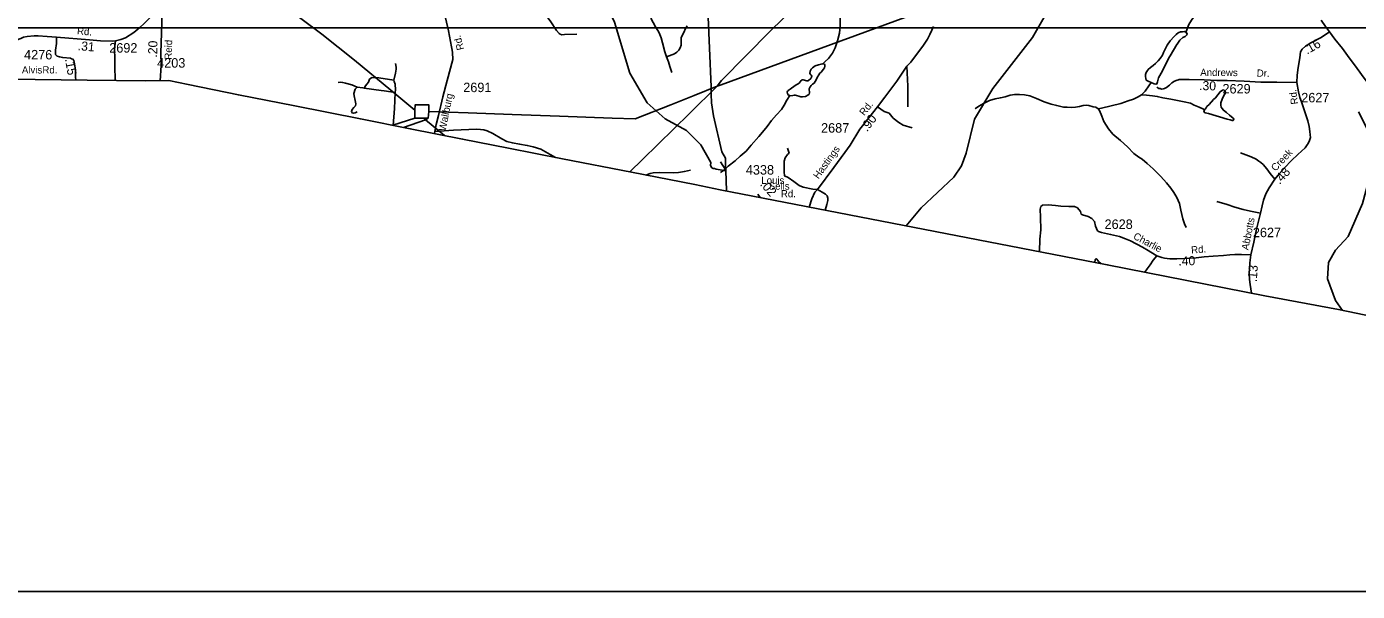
# Model space of a CAD drawing. Extents: x 1547597 to 1699558, y 810033 to 920809.
# Drawn here: x 1658248 to 1675799, y 823878 to 831321 of the extents above; entities that cross this region are included whole.
import ezdxf

# ---------------------------------------------------------------- set-up
doc = ezdxf.new("R2010")
doc.units = 0
for name, color, linetype in [('Exist Boundary Political CountyLine', 7, 'Continuous'), ('Exist Hydrographic Creek Single Shore', 7, 'Continuous'), ('Exist Hydrographic Misc Water Feature', 7, 'Continuous'), ('Exist Road Non-System Type 51', 7, 'Continuous'), ('Exist Road Secondary Mileage Hundredths English Label', 7, 'Continuous'), ('Exist Road Secondary Type 51 Attributed', 7, 'Continuous'), ('Exist Road Secondary Type 51 Label', 7, 'Continuous'), ('Exist Road Secondary Type 51 Number Label', 7, 'Continuous'), ('Exist Utilities Electrical Transmission Line', 7, 'Continuous'), ('Map Preparation Inset Cut Line', 7, 'Continuous')]:
    doc.layers.add(name, color=color, linetype=linetype)

msp = doc.modelspace()

# ---------------------------------------------------------------- linework, layer by layer
at = {"layer": 'Exist Boundary Political CountyLine'}
msp.add_lwpolyline([(1658017, 830628), (1659046, 830615), (1659822, 830605), (1660126, 830611), (1660379, 830558), (1661042, 830421), (1661784, 830278), (1662651, 830104), (1663309, 829975), (1663999, 829839), (1664605, 829719), (1665318, 829579), (1666227, 829402), (1667061, 829239), (1667397, 829171), (1672500, 828182), (1674580, 827775), (1675551, 827592), (1676249, 827450)], dxfattribs=at)
at = {"layer": 'Exist Hydrographic Creek Single Shore'}
for p, q in [((1667469, 829428), (1667400, 829541)), ((1667481, 829161), (1667471, 829419))]:
    msp.add_line(p, q, dxfattribs=at)
for points in [[(1667281, 830319), (1667275, 830429), (1667277, 830530), (1667231, 831549), (1667061, 832025), (1666989, 832237), (1666938, 832887), (1666829, 833226), (1666673, 833713), (1666238, 834303), (1666140, 834479), (1666060, 834707), (1665912, 834884), (1665790, 835169), (1665760, 835436), (1665822, 835743), (1665799, 835911), (1665628, 836230)], [(1667471, 829419), (1667395, 829434), (1667341, 829441), (1667319, 829452), (1667304, 829452), (1667285, 829462), (1667266, 829492), (1667273, 829532), (1667142, 829765), (1666953, 829953), (1666671, 830106), (1666432, 830318), (1666203, 830710), (1666003, 831380), (1665776, 831867), (1665538, 832220), (1665340, 832431), (1665175, 832549), (1664943, 832679), (1664271, 832902), (1664105, 833004)], [(1667471, 829419), (1667467, 829492), (1667464, 829588), (1667419, 829672), (1667308, 830145), (1667281, 830319)], [(1675605, 827581), (1675512, 827711), (1675406, 827995), (1675417, 828212), (1675511, 828377), (1675679, 828557), (1675867, 828990), (1676015, 829545), (1676008, 829729), (1675936, 829957), (1675813, 830199)]]:
    msp.add_lwpolyline(points, dxfattribs=at)
at = {"layer": 'Exist Hydrographic Misc Water Feature'}
for p, q in [((1668748, 830833), (1668745, 830830)), ((1670760, 830240), (1670763, 830242))]:
    msp.add_line(p, q, dxfattribs=at)
for points in [[(1668931, 832585), (1668926, 832457), (1668921, 832401), (1668908, 832335), (1668901, 832273), (1668902, 832193), (1668911, 832079), (1668925, 831987), (1668946, 831870), (1668966, 831724), (1668968, 831614), (1668972, 831494), (1668980, 831428), (1668978, 831328), (1668971, 831236), (1668941, 831136), (1668912, 831040), (1668875, 830971), (1668826, 830902), (1668782, 830862), (1668748, 830833)], [(1674426, 831708), (1674392, 831722), (1674323, 831739), (1674235, 831764), (1674145, 831778), (1674065, 831782), (1673987, 831769), (1673933, 831747), (1673894, 831715), (1673866, 831683), (1673841, 831657), (1673728, 831551), (1673655, 831470), (1673612, 831407), (1673577, 831348), (1673554, 831292), (1673539, 831244)], [(1669848, 828696), (1670048, 828935), (1670476, 829339), (1670578, 829488), (1670638, 829654), (1670751, 830102), (1670990, 830507), (1671514, 831179), (1671684, 831478)], [(1673078, 830586), (1673038, 830603), (1673015, 830617), (1673009, 830637), (1673005, 830665), (1673007, 830690), (1673014, 830717), (1673040, 830755), (1673073, 830783), (1673107, 830810), (1673138, 830837), (1673172, 830871), (1673200, 830902), (1673227, 830944), (1673242, 830980), (1673291, 831079), (1673330, 831133), (1673383, 831190), (1673411, 831217), (1673437, 831239), (1673465, 831251), (1673492, 831254), (1673516, 831256), (1673535, 831248), (1673539, 831244)], [(1673539, 831244), (1673549, 831236), (1673553, 831223), (1673549, 831214), (1673529, 831192), (1673498, 831176), (1673458, 831141), (1673423, 831091), (1673419, 831086), (1673331, 830937), (1673313, 830911), (1673313, 830905), (1673294, 830877), (1673261, 830802), (1673212, 830708), (1673177, 830647), (1673162, 830595), (1673160, 830581), (1673155, 830569), (1673142, 830565), (1673118, 830569), (1673078, 830586)], [(1668315, 830412), (1668309, 830413), (1668291, 830421), (1668282, 830438), (1668280, 830457), (1668285, 830469), (1668294, 830479), (1668320, 830498), (1668385, 830544), (1668436, 830577), (1668464, 830610), (1668474, 830621), (1668488, 830621), (1668538, 830606), (1668550, 830606), (1668562, 830612), (1668589, 830639), (1668601, 830657), (1668605, 830669), (1668599, 830677), (1668589, 830685), (1668577, 830705), (1668584, 830735), (1668597, 830761), (1668615, 830779), (1668650, 830803), (1668691, 830816), (1668727, 830827), (1668745, 830830)], [(1668748, 830833), (1668765, 830828), (1668771, 830827), (1668777, 830818), (1668777, 830800), (1668772, 830777), (1668760, 830759), (1668726, 830723), (1668711, 830707), (1668697, 830684), (1668675, 830650), (1668660, 830618), (1668634, 830578), (1668611, 830561), (1668595, 830547), (1668581, 830529), (1668569, 830503), (1668568, 830484), (1668574, 830465), (1668573, 830450), (1668567, 830432), (1668553, 830417), (1668521, 830402), (1668483, 830398), (1668458, 830397), (1668433, 830403), (1668403, 830414), (1668385, 830420), (1668372, 830418), (1668355, 830414), (1668319, 830411), (1668315, 830412)], [(1673078, 830586), (1673047, 830539), (1673000, 830469), (1672966, 830434), (1672952, 830424)], [(1668315, 830412), (1668276, 830352), (1668238, 830288), (1668203, 830227), (1668140, 830159), (1668074, 830082), (1668017, 830007), (1667954, 829930), (1667906, 829871), (1667806, 829760), (1667737, 829679), (1667660, 829612), (1667591, 829551), (1667502, 829480), (1667443, 829429), (1667425, 829415), (1667399, 829399)], [(1672380, 830240), (1672349, 830261), (1672315, 830265), (1672257, 830280), (1672221, 830285), (1672183, 830281), (1672135, 830270), (1672081, 830260), (1672029, 830255), (1671973, 830260), (1671925, 830261), (1671835, 830280), (1671763, 830299), (1671670, 830330), (1671568, 830374), (1671481, 830409), (1671409, 830423), (1671345, 830427), (1671281, 830428), (1671219, 830417), (1671153, 830396), (1671092, 830385), (1671024, 830370), (1670946, 830347), (1670877, 830314), (1670807, 830271), (1670763, 830242)], [(1672952, 830424), (1672909, 830396), (1672847, 830364), (1672777, 830342), (1672678, 830310), (1672423, 830248), (1672380, 830240)], [(1673785, 830226), (1673760, 830236), (1673714, 830259), (1673646, 830288), (1673597, 830311), (1673513, 830331), (1673425, 830349), (1673339, 830364), (1673235, 830382), (1673160, 830401), (1673098, 830410), (1673016, 830419), (1672952, 830424)], [(1673785, 830226), (1673781, 830222), (1673775, 830208), (1673780, 830194), (1673793, 830185), (1673835, 830177), (1674082, 830103), (1674120, 830093), (1674133, 830087), (1674148, 830082), (1674156, 830082), (1674162, 830086), (1674166, 830094), (1674170, 830102), (1674160, 830116), (1674113, 830155), (1674075, 830188), (1674033, 830220), (1674016, 830242), (1674004, 830261), (1673999, 830287), (1673999, 830319), (1674014, 830365), (1674032, 830406), (1674047, 830426), (1674055, 830442), (1674059, 830458), (1674053, 830474), (1674047, 830480), (1674037, 830488), (1674019, 830484), (1673989, 830463), (1673928, 830384), (1673903, 830360), (1673844, 830297), (1673816, 830268), (1673804, 830250), (1673794, 830235), (1673785, 830226)], [(1673542, 828675), (1673519, 828723), (1673497, 828790), (1673473, 828903), (1673452, 828988), (1673417, 829069), (1673380, 829133), (1673341, 829192), (1673282, 829264), (1673209, 829345), (1673104, 829445), (1673027, 829517), (1672962, 829575), (1672916, 829600), (1672851, 829649), (1672766, 829736), (1672675, 829820), (1672572, 829905), (1672516, 829976), (1672457, 830069), (1672428, 830142), (1672400, 830216), (1672380, 830240)], [(1672414, 828198), (1672385, 828227), (1672375, 828240), (1672365, 828255), (1672359, 828260), (1672351, 828260), (1672346, 828258), (1672343, 828252), (1672336, 828214)]]:
    msp.add_lwpolyline(points, dxfattribs=at)
at = {"layer": 'Exist Road Non-System Type 51'}
for points in [[(1663750, 831595), (1664031, 831589), (1664353, 831581), (1664666, 831575), (1664990, 831574), (1665016, 831567), (1665034, 831555), (1665056, 831531), (1665160, 831386), (1665236, 831272), (1665272, 831230), (1665286, 831220), (1665306, 831215), (1665342, 831216), (1665506, 831223)], [(1666544, 831320), (1666575, 831270), (1666591, 831240), (1666616, 831173), (1666635, 831110), (1666666, 830990), (1666688, 830925)], [(1666688, 830925), (1666794, 830965), (1666824, 830983), (1666850, 831011), (1666867, 831041), (1666879, 831075), (1666882, 831115), (1666881, 831167), (1666883, 831178), (1666915, 831246), (1666939, 831296), (1666962, 831332)], [(1659421, 831133), (1659413, 831068), (1659407, 831008), (1659411, 830918), (1659413, 830805), (1659417, 830610)], [(1666688, 830925), (1666713, 830858), (1666733, 830796), (1666758, 830715)], [(1663092, 830617), (1663112, 830710), (1663122, 830760), (1663122, 830786), (1663112, 830834)], [(1669857, 830800), (1669871, 830535), (1669872, 830360), (1669870, 830266)], [(1662607, 830524), (1662537, 830555), (1662453, 830577), (1662417, 830583), (1662387, 830589), (1662357, 830585)], [(1662607, 830524), (1662582, 830497), (1662566, 830439), (1662570, 830408), (1662582, 830346), (1662590, 830302), (1662584, 830276), (1662564, 830254), (1662541, 830228), (1662531, 830203), (1662541, 830185), (1662558, 830179), (1662582, 830185), (1662608, 830197)], [(1662698, 830512), (1662681, 830514), (1662607, 830524)], [(1663092, 830617), (1662895, 830645), (1662805, 830653), (1662789, 830643), (1662772, 830627), (1662756, 830591), (1662736, 830563), (1662716, 830539), (1662698, 830512)], [(1663109, 830454), (1663114, 830489), (1663110, 830565), (1663094, 830597), (1663092, 830617)], [(1673441, 830621), (1673424, 830617), (1673386, 830601), (1673354, 830579), (1673322, 830551), (1673282, 830521), (1673256, 830508), (1673238, 830500), (1673216, 830498), (1673200, 830504), (1673182, 830508), (1673156, 830524)], [(1663109, 830454), (1662964, 830476), (1662924, 830480), (1662698, 830512)], [(1663081, 830020), (1663099, 830241), (1663109, 830454)], [(1669471, 830265), (1669560, 830202), (1669623, 830181), (1669677, 830116), (1669753, 830057), (1669811, 830022), (1669926, 829988)], [(1663632, 829939), (1663878, 829955), (1664180, 829969), (1664236, 829967), (1664278, 829961), (1664322, 829949), (1664397, 829913), (1664514, 829844), (1664582, 829808), (1664655, 829788), (1664749, 829774), (1664851, 829756), (1664930, 829737), (1665030, 829705), (1665153, 829637), (1665225, 829598)], [(1668679, 829175), (1668619, 829180), (1668492, 829204), (1668436, 829228), (1668367, 829280), (1668290, 829333), (1668246, 829353), (1668241, 829407), (1668241, 829550), (1668254, 829594), (1668282, 829635), (1668304, 829654), (1668285, 829719)], [(1674256, 829659), (1674399, 829606), (1674465, 829575), (1674500, 829550), (1674528, 829532), (1674555, 829503), (1674604, 829446), (1674647, 829385), (1674711, 829313)], [(1666416, 829365), (1666471, 829386), (1666510, 829394), (1666598, 829399), (1666775, 829393), (1666844, 829397), (1666924, 829414), (1667006, 829430)], [(1668679, 829175), (1668739, 829141), (1668786, 829112), (1668808, 829091), (1668817, 829059), (1668814, 829031), (1668804, 828975), (1668779, 828902)], [(1672371, 828630), (1672344, 828691), (1672333, 828754), (1672295, 828792), (1672248, 828818), (1672175, 828839), (1672156, 828851), (1672147, 828884), (1672107, 828931), (1672069, 828952), (1671996, 828952), (1671890, 828955), (1671819, 828964), (1671720, 828971), (1671647, 828969), (1671624, 828950), (1671617, 828917), (1671619, 828811), (1671624, 828644), (1671612, 828521), (1671605, 828358)], [(1673945, 829017), (1674084, 828978), (1674184, 828942), (1674295, 828912), (1674391, 828890), (1674523, 828864)], [(1673153, 828302), (1673106, 828243), (1673067, 828183), (1673026, 828129), (1672995, 828085)]]:
    msp.add_lwpolyline(points, dxfattribs=at)
at = {"layer": 'Exist Road Secondary Type 51 Attributed'}
msp.add_line((1667923, 829069), (1667891, 829115), dxfattribs=at)
for points in [[(1658644, 831181), (1659076, 831148), (1659223, 831136), (1659383, 831129), (1659421, 831133), (1659493, 831151), (1659553, 831175), (1659662, 831245), (1659740, 831309), (1659798, 831364), (1659855, 831418), (1659923, 831494), (1659983, 831578), (1660030, 831667)], [(1660030, 831667), (1660030, 831369), (1660020, 830975), (1660024, 830808), (1660011, 830609)], [(1663629, 829913), (1663632, 829939), (1663650, 830032), (1663680, 830151), (1663737, 830397), (1663794, 830610), (1663869, 830890), (1663863, 830980), (1663859, 831010), (1663850, 831056), (1663811, 831265), (1663772, 831439)], [(1666481, 831431), (1666544, 831320)], [(1675430, 831251), (1675381, 831325), (1675322, 831406)], [(1670209, 831324), (1670188, 831276), (1670161, 831217), (1670131, 831156), (1670068, 831065), (1669973, 830937), (1669912, 830853), (1669857, 830800), (1669724, 830601), (1669568, 830392), (1669471, 830265), (1669355, 830120), (1669237, 829968), (1669108, 829757), (1669039, 829663), (1668895, 829463), (1668679, 829175), (1668645, 829141), (1668603, 829051), (1668571, 828943)], [(1675430, 831251), (1675323, 831177), (1675186, 831109), (1675135, 831078), (1675115, 831063), (1675069, 831026), (1675050, 830988), (1675039, 830911), (1675020, 830783), (1675005, 830680), (1675002, 830587)], [(1676944, 829263), (1676851, 829356), (1676780, 829440), (1676699, 829554), (1676617, 829663), (1676547, 829758), (1676492, 829835), (1676449, 829886), (1676302, 830086), (1676146, 830293), (1676003, 830492), (1675890, 830644), (1675798, 830769), (1675671, 830942), (1675602, 831032), (1675503, 831157), (1675430, 831251)], [(1657161, 830640), (1657259, 830709), (1657335, 830763), (1657459, 830840), (1657572, 830900), (1657707, 830962), (1657873, 831036), (1658022, 831106), (1658110, 831143), (1658170, 831167), (1658207, 831181), (1658257, 831191), (1658346, 831198), (1658401, 831199), (1658518, 831193), (1658644, 831181)], [(1658644, 831181), (1658644, 831098), (1658628, 831010), (1658628, 830968), (1658630, 830955), (1658637, 830944), (1658650, 830932), (1658680, 830922), (1658725, 830913), (1658825, 830905), (1658842, 830899), (1658859, 830893), (1658869, 830876), (1658879, 830829), (1658891, 830754), (1658895, 830659), (1658899, 830617)], [(1675002, 830587), (1674738, 830590), (1674527, 830590), (1674307, 830602), (1674083, 830611), (1673944, 830613), (1673779, 830618), (1673582, 830626), (1673507, 830625), (1673448, 830623), (1673441, 830621)], [(1675002, 830587), (1675022, 830460), (1675042, 830386), (1675061, 830330), (1675087, 830252), (1675118, 830158), (1675144, 830080), (1675164, 830005), (1675171, 829938), (1675175, 829895), (1675179, 829859), (1675169, 829819), (1675151, 829783), (1675137, 829762), (1675109, 829725), (1675062, 829682), (1675014, 829634), (1674930, 829558), (1674837, 829461), (1674771, 829387), (1674711, 829313), (1674634, 829197), (1674592, 829117), (1674562, 829032), (1674545, 828959), (1674523, 828864), (1674468, 828652), (1674433, 828480), (1674395, 828313)], [(1674395, 828313), (1674271, 828318), (1674182, 828318), (1674117, 828314), (1674032, 828305), (1673898, 828297), (1673780, 828285), (1673674, 828276), (1673520, 828265), (1673418, 828262), (1673325, 828262), (1673257, 828270), (1673222, 828280), (1673153, 828302), (1673134, 828315), (1673041, 828369), (1672966, 828415), (1672808, 828498), (1672742, 828525), (1672663, 828557), (1672545, 828583), (1672424, 828608), (1672384, 828623), (1672371, 828630)], [(1674395, 828313), (1674383, 828210), (1674376, 828130), (1674374, 828070), (1674376, 827989), (1674386, 827923), (1674405, 827809)]]:
    msp.add_lwpolyline(points, dxfattribs=at)
at = {"layer": 'Exist Utilities Electrical Transmission Line'}
for p, q in [((1663370, 830116), (1663370, 830222)), ((1663553, 830201), (1663546, 830113)), ((1663370, 830116), (1663077, 830021)), ((1663220, 829993), (1663508, 830094)), ((1663486, 830114), (1663370, 830116)), ((1663546, 830113), (1663486, 830114)), ((1663508, 830094), (1663486, 830114)), ((1663508, 830094), (1663546, 830113)), ((1663759, 829886), (1663508, 830094))]:
    msp.add_line(p, q, dxfattribs=at)
for points in [[(1667357, 830536), (1667410, 830555), (1673969, 832963), (1681130, 834361), (1691741, 840507), (1692051, 840498)], [(1663370, 830222), (1663053, 830482), (1662573, 830880), (1662141, 831224), (1661866, 831427), (1661611, 831598), (1661283, 831911), (1660793, 832359), (1660136, 832915), (1659515, 833431), (1659025, 833844), (1658465, 834317), (1657811, 834851), (1657204, 835353), (1656409, 836014), (1656088, 836268)], [(1667357, 830536), (1667411, 830610), (1668060, 831267), (1668380, 831579)], [(1663553, 830201), (1664071, 830183), (1664652, 830163), (1665277, 830141), (1665973, 830114), (1666276, 830104), (1666746, 830292), (1667052, 830414), (1667357, 830536)], [(1667357, 830536), (1666991, 830177), (1666369, 829571), (1666202, 829407)], [(1663370, 830222), (1663371, 830290), (1663551, 830291), (1663553, 830201)]]:
    msp.add_lwpolyline(points, dxfattribs=at)
at = {"layer": 'Map Preparation Inset Cut Line'}
for points in [[(1694129, 831307), (1633724, 831307), (1633724, 874749), (1694129, 874749)], [(1641329, 831307), (1694129, 831307), (1694129, 823878), (1641329, 823878)]]:
    msp.add_lwpolyline(points, close=True, dxfattribs=at)

# ---------------------------------------------------------------- texts
at = {"layer": 'Exist Road Secondary Mileage Hundredths English Label'}
for s, rotation, p in [('.31', 355.0775, (1658919, 831012)), ('.20', 88.5158, (1659969, 830912)), ('.16', 30.1882, (1675136, 830951)), ('.15', 280.2608, (1658753, 830893)), ('.30', 358.6251, (1673711, 830485)), ('.90', 52.7027, (1669333, 829929)), ('.48', 48.0263, (1674775, 829234)), ('.02', 310.7942, (1667914, 829239)), ('.40', 1.4534, (1673439, 828172)), ('.13', 85.9547, (1674472, 827952))]:
    msp.add_text(s, height=120, rotation=rotation, dxfattribs=at).set_placement(p)
at = {"layer": 'Exist Road Secondary Type 51 Label'}
for s, rotation, p in [('Rd.', 355.0775, (1658910, 831220)), ('Reid', 88.5158, (1660162, 830885)), ('Rd.', 104.1693, (1664019, 831024)), ('Andrews', 359.7642, (1673727, 830671)), ('Dr.', 358.2302, (1674471, 830663)), ('Wallburg', 78.6748, (1663774, 829939)), ('Rd.', 98.0356, (1675019, 830303)), ('Rd.', 51.6476, (1669296, 830140)), ('Hastings', 54.3437, (1668692, 829306)), ('Creek', 46.5074, (1674719, 829408)), ('Abbotts', 78.5881, (1674361, 828371)), ('Charlie', 332.2605, (1672835, 828530)), ('Rd.', 4.1806, (1673610, 828330))]:
    msp.add_text(s, height=95, rotation=rotation, dxfattribs=at).set_placement(p)
for s, p in [('Alvis', (1658186, 830704)), ('Rd.', (1658457, 830704)), ('Louis', (1667938, 829248)), ('Sells', (1668036, 829172)), ('Rd.', (1668196, 829072))]:
    msp.add_text(s, height=95, dxfattribs=at).set_placement(p)
at = {"layer": 'Exist Road Secondary Type 51 Number Label'}
for s, p in [('2692', (1659338, 830979)), ('4276', (1658215, 830889)), ('4203', (1659970, 830781)), ('2691', (1664007, 830458)), ('2629', (1674020, 830440)), ('2627', (1675059, 830323)), ('2687', (1668726, 829924)), ('4338', (1667734, 829371)), ('2628', (1672465, 828655)), ('2627', (1674421, 828546))]:
    msp.add_text(s, height=125, dxfattribs=at).set_placement(p)

doc.saveas('drawing.dxf')
